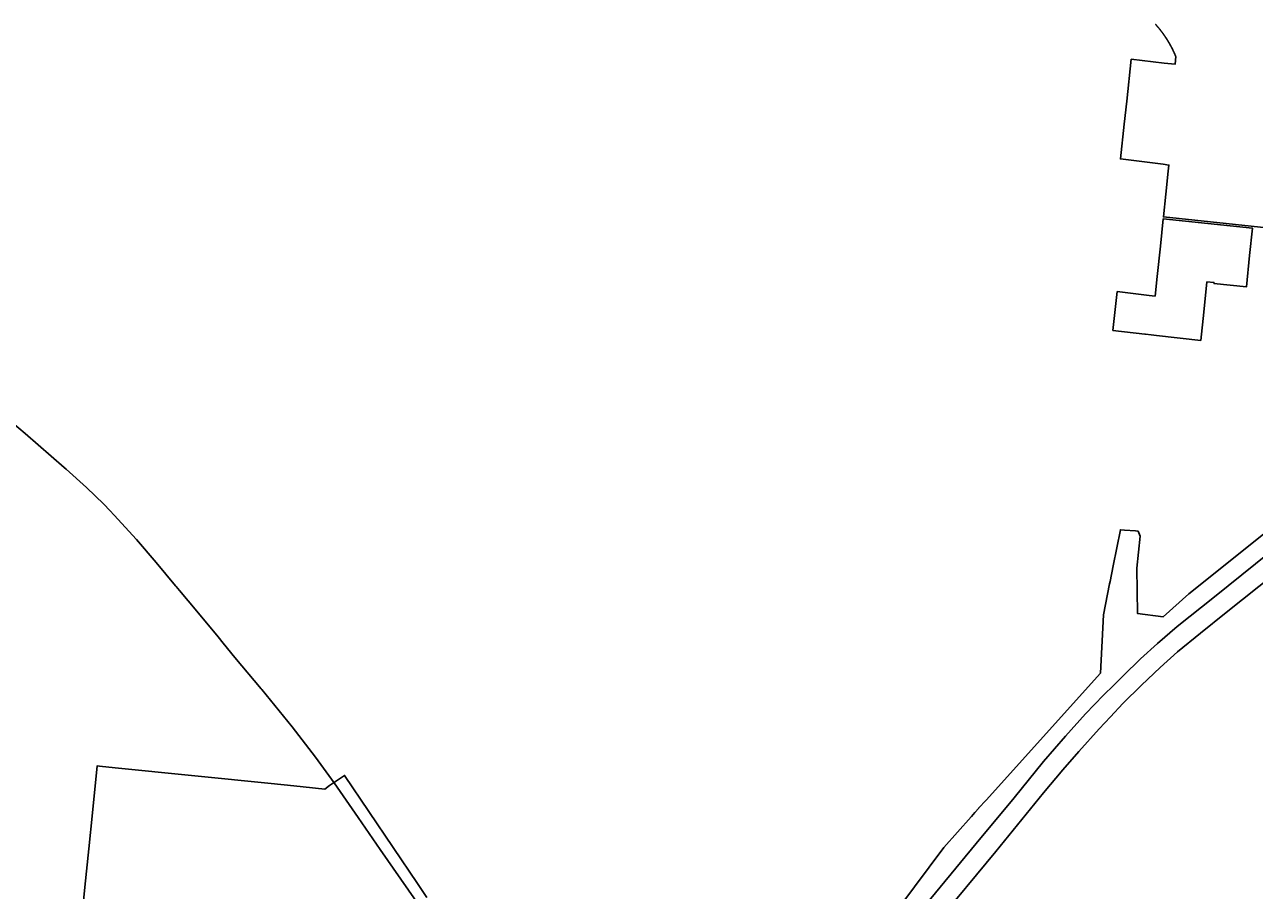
# Model space of a CAD drawing. Extents: x 0 to 34, y 0 to 22.
# Drawn here: x 7.3744 to 7.4818, y 15.9691 to 16.0448 of the extents above; entities that cross this region are included whole.
import ezdxf

# ---------------------------------------------------------------- set-up
doc = ezdxf.new("R2010")
doc.units = 0
for name, color, linetype in [('GM_X_Corporation', 7, 'Continuous'), ('GM_X_Interstate_Route', 7, 'Continuous'), ('GM_X_State_Route', 7, 'Continuous')]:
    doc.layers.add(name, color=color, linetype=linetype)

msp = doc.modelspace()

# ---------------------------------------------------------------- linework, layer by layer
at = {"layer": 'GM_X_Corporation'}
for points in [[(7.4732045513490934, 16.044829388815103), (7.473214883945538, 16.04481788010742), (7.47322518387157, 16.04480635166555), (7.473235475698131, 16.044794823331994), (7.473245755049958, 16.04478327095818), (7.473256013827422, 16.044771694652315), (7.473266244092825, 16.044760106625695), (7.473276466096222, 16.044748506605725), (7.473286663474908, 16.044736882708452), (7.473296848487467, 16.044725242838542), (7.473307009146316, 16.044713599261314), (7.473317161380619, 16.044701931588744), (7.4733272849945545, 16.044690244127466), (7.473337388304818, 16.044678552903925), (7.473347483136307, 16.044666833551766), (7.47335755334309, 16.04465509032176), (7.473367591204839, 16.04464335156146), (7.473377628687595, 16.044631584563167), (7.4733876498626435, 16.04461980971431), (7.473397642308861, 16.04460800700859), (7.473407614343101, 16.044596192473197), (7.473417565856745, 16.044584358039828), (7.473427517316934, 16.044572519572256), (7.4734374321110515, 16.044560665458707), (7.473447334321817, 16.044548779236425), (7.473457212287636, 16.04453689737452), (7.473467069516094, 16.04452497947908), (7.473476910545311, 16.044513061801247), (7.473486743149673, 16.044501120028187), (7.473496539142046, 16.044489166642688), (7.473506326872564, 16.04447720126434), (7.473516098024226, 16.044465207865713), (7.473525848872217, 16.044453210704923), (7.473535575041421, 16.044441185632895), (7.473545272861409, 16.044429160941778), (7.47355496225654, 16.044417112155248), (7.473564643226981, 16.044405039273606), (7.473574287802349, 16.04439297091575), (7.473583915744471, 16.044380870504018), (7.473593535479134, 16.044368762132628), (7.473603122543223, 16.04435663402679), (7.473612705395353, 16.044344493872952), (7.47362225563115, 16.044332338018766), (7.473631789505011, 16.044320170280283), (7.4736413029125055, 16.044307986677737), (7.473650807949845, 16.044295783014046), (7.473660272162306, 16.044283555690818), (7.473669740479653, 16.044271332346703), (7.473679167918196, 16.044259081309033), (7.47368859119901, 16.044246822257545), (7.473690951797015, 16.044243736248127), (7.4736979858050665, 16.04423453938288), (7.473707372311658, 16.044222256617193), (7.473716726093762, 16.044209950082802), (7.473726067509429, 16.044197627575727), (7.473735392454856, 16.04418528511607), (7.47374468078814, 16.044172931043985), (7.473753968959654, 16.04416056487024), (7.473763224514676, 16.04414818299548), (7.473772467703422, 16.044135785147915), (7.473781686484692, 16.044123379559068), (7.473790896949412, 16.044110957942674), (7.473800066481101, 16.0440985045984), (7.473809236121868, 16.0440860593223), (7.473818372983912, 16.044073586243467), (7.47382750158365, 16.044061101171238), (7.473836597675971, 16.044048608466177), (7.473845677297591, 16.04403609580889), (7.473854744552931, 16.044023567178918), (7.473863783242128, 16.044011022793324), (7.473872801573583, 16.043998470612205), (7.473881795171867, 16.043985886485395), (7.473890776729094, 16.043973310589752), (7.473899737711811, 16.043960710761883), (7.473908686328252, 16.04394809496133), (7.473917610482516, 16.043935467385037), (7.473926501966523, 16.043922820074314), (7.473935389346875, 16.04391016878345), (7.473944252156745, 16.043897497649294), (7.4739530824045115, 16.043884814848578), (7.4739619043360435, 16.043872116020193), (7.473970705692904, 16.04385939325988), (7.473979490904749, 16.043846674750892), (7.473988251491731, 16.04383393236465), (7.473996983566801, 16.043821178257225), (7.47400569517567, 16.043808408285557), (7.474014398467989, 16.043795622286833), (7.474023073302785, 16.043782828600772), (7.47403172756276, 16.043770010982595), (7.47404036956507, 16.0437571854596), (7.4740489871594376, 16.043744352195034), (7.474057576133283, 16.043731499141), (7.474066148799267, 16.04371863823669), (7.474074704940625, 16.043705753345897), (7.474083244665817, 16.043692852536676), (7.474091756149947, 16.04367996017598), (7.474100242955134, 16.043667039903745), (7.474108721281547, 16.04365409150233), (7.474117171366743, 16.04364115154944), (7.474125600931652, 16.04362819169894), (7.474134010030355, 16.04361521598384), (7.47414239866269, 16.043602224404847), (7.474150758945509, 16.043589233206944), (7.474159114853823, 16.043576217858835), (7.4741674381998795, 16.043563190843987), (7.474175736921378, 16.04355013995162), (7.474179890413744, 16.043543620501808), (7.474184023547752, 16.043537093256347), (7.474192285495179, 16.043524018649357), (7.47420053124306, 16.043510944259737), (7.474208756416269, 16.043497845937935), (7.474216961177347, 16.043484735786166), (7.474225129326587, 16.043471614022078), (7.474233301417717, 16.04345848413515), (7.474241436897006, 16.04344534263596), (7.474249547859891, 16.043432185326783), (7.474257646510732, 16.04341901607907), (7.474265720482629, 16.04340581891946), (7.474273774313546, 16.043392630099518), (7.474281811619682, 16.04337941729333), (7.47428981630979, 16.043366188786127), (7.474297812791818, 16.043352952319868), (7.474305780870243, 16.043339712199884), (7.4743137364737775, 16.043326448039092), (7.474321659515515, 16.043313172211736), (7.474329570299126, 16.043299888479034), (7.474337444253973, 16.04328657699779), (7.4743453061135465, 16.043273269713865), (7.474353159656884, 16.043259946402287), (7.474360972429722, 16.043246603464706), (7.474368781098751, 16.043233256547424), (7.474376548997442, 16.043219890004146), (7.4743843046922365, 16.04320651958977), (7.47439205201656, 16.0431931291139), (7.474399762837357, 16.043179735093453), (7.474407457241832, 16.04316632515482), (7.474415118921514, 16.043152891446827), (7.474422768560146, 16.0431394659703), (7.474430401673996, 16.04312601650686), (7.474438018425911, 16.043112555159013), (7.474445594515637, 16.04309908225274), (7.474453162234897, 16.043085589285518), (7.474460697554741, 16.043072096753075), (7.474468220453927, 16.043058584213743), (7.474475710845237, 16.043045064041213), (7.474483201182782, 16.04303153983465), (7.4744906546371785, 16.0430179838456), (7.474498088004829, 16.04300444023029), (7.474505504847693, 16.04299087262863), (7.4745128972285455, 16.042977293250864), (7.474520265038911, 16.042963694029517), (7.474527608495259, 16.0429500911), (7.47453493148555, 16.04293647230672), (7.474542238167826, 16.042922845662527), (7.47454952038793, 16.042909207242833), (7.474556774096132, 16.04289555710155), (7.474564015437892, 16.04288189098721), (7.474571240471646, 16.042868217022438), (7.474578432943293, 16.042854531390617), (7.474585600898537, 16.042840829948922), (7.474592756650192, 16.04282712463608), (7.474599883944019, 16.04281341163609), (7.4746052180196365, 16.04280310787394), (7.47460699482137, 16.042799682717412), (7.474614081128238, 16.042785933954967), (7.47462114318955, 16.042772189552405), (7.4746281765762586, 16.04275842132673), (7.474635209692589, 16.04274463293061), (7.474642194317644, 16.042730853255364), (7.47464917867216, 16.042717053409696), (7.474656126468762, 16.04270324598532), (7.474663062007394, 16.04268943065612), (7.474669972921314, 16.042675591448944), (7.474676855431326, 16.04266174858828), (7.474683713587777, 16.042647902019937), (7.474690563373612, 16.042634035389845), (7.474697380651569, 16.04262016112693), (7.47470418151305, 16.042606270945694), (7.474710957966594, 16.04259237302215), (7.474717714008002, 16.04257846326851), (7.474724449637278, 16.04256454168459), (7.474731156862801, 16.04255061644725), (7.4747378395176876, 16.042536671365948), (7.474744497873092, 16.042522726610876), (7.474751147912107, 16.042508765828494), (7.474757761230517, 16.04249478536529), (7.474764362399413, 16.042480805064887), (7.474770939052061, 16.04246680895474), (7.474777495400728, 16.042452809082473), (7.474784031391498, 16.042438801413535), (7.474790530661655, 16.042424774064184), (7.474797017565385, 16.04241073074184), (7.474803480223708, 16.04239669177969), (7.474809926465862, 16.042382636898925), (7.474816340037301, 16.04236856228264), (7.474822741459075, 16.042354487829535), (7.474829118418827, 16.04234040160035), (7.474835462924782, 16.042326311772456), (7.474841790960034, 16.04231220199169), (7.4748480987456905, 16.042298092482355), (7.4748543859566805, 16.04228395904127), (7.474860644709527, 16.04226981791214), (7.474866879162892, 16.042255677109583), (7.4748731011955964, 16.042241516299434), (7.474879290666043, 16.042227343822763), (7.474885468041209, 16.042213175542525), (7.474891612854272, 16.042198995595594), (7.474897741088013, 16.04218478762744), (7.474903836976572, 16.04217058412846), (7.474909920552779, 16.042156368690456), (7.47491597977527, 16.0421421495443), (7.474922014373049, 16.042127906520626), (7.4749280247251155, 16.042113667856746), (7.474934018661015, 16.04209941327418), (7.474939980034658, 16.042085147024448), (7.474945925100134, 16.042070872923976), (7.474951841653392, 16.042056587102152), (7.474957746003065, 16.04204229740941), (7.4749634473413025, 16.04202857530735), (7.474897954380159, 16.041350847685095), (7.473945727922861, 16.041459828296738), (7.471075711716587, 16.041788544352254), (7.470679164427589, 16.038130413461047), (7.470459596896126, 16.036104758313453), (7.470130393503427, 16.03306805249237), (7.4738688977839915, 16.03260383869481), (7.474359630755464, 16.032542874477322), (7.4743032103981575, 16.032002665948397), (7.474094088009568, 16.030004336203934), (7.473884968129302, 16.028006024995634), (7.478008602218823, 16.02756768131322), (7.490849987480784, 16.026202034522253)], [(7.500510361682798, 16.01457876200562), (7.47610729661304, 15.99503690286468), (7.473847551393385, 15.993031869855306), (7.471613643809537, 15.993329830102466), (7.471559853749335, 15.997297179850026), (7.471864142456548, 16.00009378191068), (7.471667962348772, 16.000519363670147), (7.4714417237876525, 16.00054362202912), (7.470478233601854, 16.000609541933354), (7.470123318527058, 16.000652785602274), (7.469494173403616, 15.997490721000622), (7.469221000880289, 15.996115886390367), (7.469179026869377, 15.995904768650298), (7.46864248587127, 15.993206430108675), (7.468376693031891, 15.988116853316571), (7.458378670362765, 15.977015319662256), (7.457734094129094, 15.976299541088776), (7.457743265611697, 15.97629857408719), (7.457416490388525, 15.97593021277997), (7.457098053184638, 15.975571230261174), (7.4570814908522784, 15.97555257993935), (7.454699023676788, 15.972866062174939), (7.450851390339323, 15.96770476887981)], [(7.4095160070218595, 15.968484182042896), (7.4086893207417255, 15.969711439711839), (7.402324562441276, 15.979160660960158), (7.401011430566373, 15.978281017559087), (7.400589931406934, 15.977971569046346), (7.3987201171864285, 15.97816264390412), (7.397896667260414, 15.978246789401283), (7.395920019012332, 15.978448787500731), (7.382271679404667, 15.979843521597), (7.380906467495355, 15.979983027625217), (7.380698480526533, 15.980004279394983), (7.380290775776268, 15.97590005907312), (7.379976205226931, 15.972733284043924), (7.379643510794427, 15.969384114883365), (7.379315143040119, 15.966078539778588)]]:
    msp.add_lwpolyline(points, dxfattribs=at)
msp.add_lwpolyline([(7.477410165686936, 16.019685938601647), (7.477686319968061, 16.02232384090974), (7.478293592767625, 16.022259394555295), (7.478307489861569, 16.022261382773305), (7.478301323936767, 16.022185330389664), (7.48114757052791, 16.021897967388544), (7.48141726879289, 16.024618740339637), (7.481668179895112, 16.027016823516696), (7.473868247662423, 16.027846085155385), (7.473617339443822, 16.025447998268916), (7.473338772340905, 16.02278613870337), (7.473160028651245, 16.021078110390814), (7.47263504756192, 16.021139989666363), (7.46984685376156, 16.0214691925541), (7.469464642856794, 16.01807683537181), (7.472271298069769, 16.01776106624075), (7.472327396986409, 16.01775480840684), (7.472804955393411, 16.017700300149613), (7.473285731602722, 16.01764678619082), (7.477151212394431, 16.017211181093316)], close=True, dxfattribs=at)
at = {"layer": 'GM_X_Interstate_Route'}
for points in [[(7.447021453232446, 15.957782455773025), (7.454036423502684, 15.966219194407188), (7.459245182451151, 15.972516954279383), (7.463389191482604, 15.977642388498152), (7.465089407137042, 15.97965954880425), (7.4664837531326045, 15.98124427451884), (7.4682672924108, 15.98325193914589), (7.469251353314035, 15.984301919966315), (7.470340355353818, 15.985463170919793), (7.471964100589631, 15.98706951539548), (7.47360472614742, 15.988606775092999), (7.475125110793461, 15.989971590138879), (7.477111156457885, 15.991612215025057), (7.479357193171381, 15.99342634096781), (7.483640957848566, 15.996824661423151), (7.4877390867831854, 16.000142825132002), (7.495766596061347, 16.00656714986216), (7.501327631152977, 16.01100859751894), (7.509961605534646, 16.017940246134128), (7.514494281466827, 16.021559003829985), (7.5180223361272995, 16.02439621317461), (7.528053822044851, 16.03246274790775), (7.53196684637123, 16.035588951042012), (7.538745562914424, 16.041042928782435)], [(7.450819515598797, 15.965077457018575), (7.457515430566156, 15.973204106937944), (7.460848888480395, 15.977215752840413), (7.463415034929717, 15.980372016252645), (7.465317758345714, 15.982584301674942), (7.467087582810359, 15.984560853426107), (7.468636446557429, 15.98618302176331), (7.469545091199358, 15.9870689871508), (7.470376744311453, 15.987879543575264), (7.471866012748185, 15.989354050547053), (7.473370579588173, 15.990696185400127), (7.475096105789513, 15.992185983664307), (7.478355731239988, 15.994796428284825), (7.486865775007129, 16.0016252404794)]]:
    msp.add_lwpolyline(points, dxfattribs=at)
at = {"layer": 'GM_X_State_Route'}
for points in [[(7.377810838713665, 16.006103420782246), (7.374417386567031, 16.009053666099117), (7.373301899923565, 16.00999276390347)], [(7.397756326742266, 15.983422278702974), (7.395102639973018, 15.986676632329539), (7.395040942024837, 15.986749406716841), (7.3927469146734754, 15.989480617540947), (7.391712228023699, 15.990735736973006), (7.3912671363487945, 15.991275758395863), (7.389419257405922, 15.993517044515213), (7.387914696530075, 15.995325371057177), (7.387606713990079, 15.995682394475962), (7.387549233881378, 15.995749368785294), (7.38585376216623, 15.997772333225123), (7.384144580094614, 15.999782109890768), (7.38220019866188, 16.001935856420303), (7.381810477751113, 16.002338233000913), (7.381284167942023, 16.002881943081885), (7.37976378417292, 16.004344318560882), (7.378002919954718, 16.00593642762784), (7.377810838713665, 16.006103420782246)], [(7.401414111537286, 15.978505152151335), (7.399788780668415, 15.980765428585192), (7.397756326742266, 15.983422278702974)], [(7.4219464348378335, 15.948442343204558), (7.420457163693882, 15.950778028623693), (7.42026045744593, 15.951072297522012), (7.4187906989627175, 15.953238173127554), (7.4152526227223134, 15.958471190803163), (7.4152215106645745, 15.958516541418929), (7.410853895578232, 15.964911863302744), (7.405447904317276, 15.972684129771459), (7.4035051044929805, 15.975488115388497), (7.401414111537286, 15.978505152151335)]]:
    msp.add_lwpolyline(points, dxfattribs=at)

doc.saveas('drawing.dxf')
